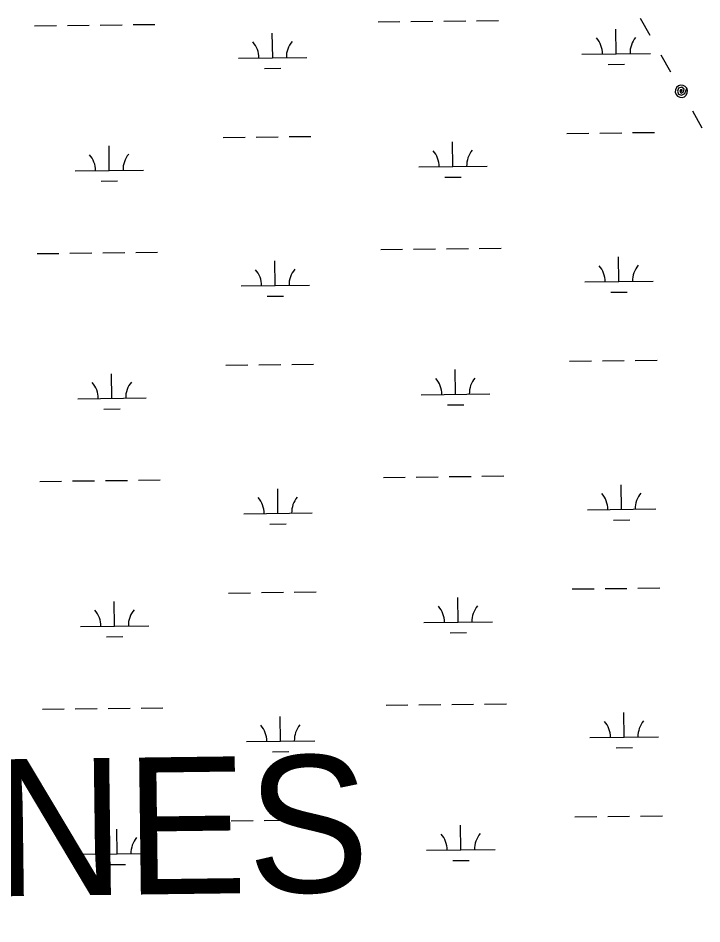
# Model space of a CAD drawing. Extents: x 3684037 to 3722149, y 433263 to 459021.
# Drawn here: x 3695179 to 3696178, y 445259 to 446582 of the extents above; entities that cross this region are included whole.
import ezdxf

# ---------------------------------------------------------------- set-up
doc = ezdxf.new("R2010")
doc.units = 0
for name, color, linetype in [('V-TOPO-GNAM-IDEN', 7, 'Continuous'), ('V-UTIL-LINE', 7, 'Continuous'), ('V-WETL-SWMP', 7, 'Continuous')]:
    doc.layers.add(name, color=color, linetype=linetype)

msp = doc.modelspace()

# ---------------------------------------------------------------- linework, layer by layer
at = {"layer": 'V-UTIL-LINE'}
for points in [[(3696088, 446581.8), (3696102, 446557.1)], [(3696118.4, 446528), (3696132.3, 446503.3)], [(3696148.3, 446474.9), (3696149.5, 446477.5), (3696147.2, 446477.1), (3696146.1, 446474.6), (3696147.8, 446472.3), (3696150.8, 446473.8), (3696152.2, 446478.3), (3696148.8, 446480.8), (3696144, 446479.6), (3696142.6, 446475.3), (3696143.9, 446471), (3696148.4, 446469.3), (3696153.3, 446471.7), (3696156.1, 446479.3), (3696153.8, 446482), (3696150.7, 446483.6), (3696147.2, 446483.9), (3696143.9, 446482.8), (3696141.2, 446480.5), (3696139.6, 446477.3), (3696139.3, 446473.8), (3696140.4, 446470.5), (3696142.7, 446467.8), (3696145.9, 446466.3), (3696149.4, 446466), (3696152.7, 446467.1), (3696155.4, 446469.4), (3696156.9, 446472.5), (3696157.2, 446476), (3696156.1, 446479.3)], [(3696164.3, 446446.6), (3696178.2, 446421.8)]]:
    msp.add_lwpolyline(points, dxfattribs=at)
at = {"layer": 'V-WETL-SWMP'}
for p, q in [((3695203.4, 446570.6), (3695235.4, 446571)), ((3695251.4, 446571.2), (3695283.4, 446571.5)), ((3695299.4, 446571.7), (3695331.4, 446572.1)), ((3695347.4, 446572.3), (3695379.4, 446572.7)), ((3695705.2, 446576.5), (3695737.2, 446576.8)), ((3695753.2, 446577), (3695785.2, 446577.4)), ((3695801.2, 446577.6), (3695833.2, 446577.9)), ((3695849.2, 446578.1), (3695881.2, 446578.5)), ((3696053.1, 446529.8), (3696052.7, 446565.8)), ((3695551.3, 446523.9), (3695550.8, 446559.9)), ((3696003.1, 446529.2), (3696103.1, 446530.3)), ((3695501.3, 446523.3), (3695601.2, 446524.5)), ((3696041.3, 446514.2), (3696065.3, 446514.5)), ((3695539.4, 446508.3), (3695563.4, 446508.6)), ((3695479.2, 446407.6), (3695511.2, 446408)), ((3695527.2, 446408.2), (3695559.2, 446408.6)), ((3695575.2, 446408.8), (3695607.2, 446409.1)), ((3695981.1, 446413.5), (3696013.1, 446413.9)), ((3696029.1, 446414), (3696061.1, 446414.4)), ((3696077.1, 446414.6), (3696109.1, 446415)), ((3695312.7, 446359.3), (3695312.3, 446395.3)), ((3695814.6, 446365.1), (3695814.1, 446401.1)), ((3695262.7, 446358.7), (3695362.7, 446359.9)), ((3695764.6, 446364.5), (3695864.5, 446365.7)), ((3695300.9, 446343.7), (3695324.9, 446344)), ((3695802.7, 446349.5), (3695826.7, 446349.8)), ((3695207.2, 446238), (3695239.2, 446238.3)), ((3695255.2, 446238.5), (3695287.2, 446238.9)), ((3695303.2, 446239.1), (3695335.2, 446239.5)), ((3695351.2, 446239.6), (3695383.2, 446240)), ((3695709.1, 446243.8), (3695741.1, 446244.2)), ((3695757.1, 446244.4), (3695789.1, 446244.7)), ((3695805.1, 446244.9), (3695837.1, 446245.3)), ((3695853.1, 446245.5), (3695885.1, 446245.9)), ((3695555.1, 446191.3), (3695554.7, 446227.3)), ((3696057, 446197.1), (3696056.6, 446233.1)), ((3696007, 446196.5), (3696107, 446197.7)), ((3695505.1, 446190.7), (3695605.1, 446191.8)), ((3696045.2, 446181.5), (3696069.2, 446181.8)), ((3695543.3, 446175.7), (3695567.3, 446176)), ((3695531.1, 446075.5), (3695563.1, 446075.9)), ((3695579.1, 446076.1), (3695611.1, 446076.5)), ((3695984.9, 446080.8), (3696016.9, 446081.2)), ((3696032.9, 446081.4), (3696064.9, 446081.8)), ((3696080.9, 446081.9), (3696112.9, 446082.3)), ((3695483.1, 446075), (3695515.1, 446075.4)), ((3695818.4, 446032.5), (3695818, 446068.5)), ((3695316.5, 446026.6), (3695316.1, 446062.6)), ((3695266.6, 446026), (3695366.5, 446027.2)), ((3695768.4, 446031.9), (3695868.4, 446033)), ((3695304.7, 446011), (3695328.7, 446011.3)), ((3695806.6, 446016.9), (3695830.6, 446017.2)), ((3695211.1, 445905.3), (3695243.1, 445905.7)), ((3695259.1, 445905.9), (3695291.1, 445906.2)), ((3695307.1, 445906.4), (3695339.1, 445906.8)), ((3695355.1, 445907), (3695387.1, 445907.4)), ((3695713, 445911.1), (3695745, 445911.5)), ((3695761, 445911.7), (3695793, 445912.1)), ((3695809, 445912.3), (3695841, 445912.6)), ((3695857, 445912.8), (3695889, 445913.2)), ((3695559, 445858.6), (3695558.6, 445894.6)), ((3696060.9, 445864.5), (3696060.4, 445900.5)), ((3696010.9, 445863.9), (3696110.9, 445865)), ((3695509, 445858), (3695609, 445859.2)), ((3695547.2, 445843), (3695571.2, 445843.3)), ((3696049, 445848.9), (3696073, 445849.2)), ((3695988.8, 445748.2), (3696020.8, 445748.5)), ((3696036.8, 445748.7), (3696068.8, 445749.1)), ((3696084.8, 445749.3), (3696116.8, 445749.7)), ((3695486.9, 445742.3), (3695518.9, 445742.7)), ((3695534.9, 445742.9), (3695566.9, 445743.3)), ((3695582.9, 445743.5), (3695614.9, 445743.8)), ((3695822.3, 445699.8), (3695821.9, 445735.8)), ((3695320.4, 445694), (3695320, 445730)), ((3695270.4, 445693.4), (3695370.4, 445694.5)), ((3695772.3, 445699.2), (3695872.3, 445700.4)), ((3695810.5, 445684.2), (3695834.5, 445684.5)), ((3695308.6, 445678.4), (3695332.6, 445678.7)), ((3695263, 445573.2), (3695295, 445573.6)), ((3695311, 445573.8), (3695343, 445574.1)), ((3695359, 445574.3), (3695391, 445574.7)), ((3695716.9, 445578.5), (3695748.9, 445578.9)), ((3695764.9, 445579.1), (3695796.8, 445579.4)), ((3695812.8, 445579.6), (3695844.8, 445580)), ((3695860.8, 445580.2), (3695892.8, 445580.5)), ((3695215, 445572.7), (3695247, 445573)), ((3695562.9, 445526), (3695562.4, 445562)), ((3696064.7, 445531.8), (3696064.3, 445567.8)), ((3695512.9, 445525.4), (3695612.9, 445526.5)), ((3696014.7, 445531.2), (3696114.7, 445532.4)), ((3695551, 445510.4), (3695575, 445510.7)), ((3696052.9, 445516.2), (3696076.9, 445516.5)), ((3695992.7, 445415.5), (3696024.7, 445415.9)), ((3696040.7, 445416.1), (3696072.7, 445416.5)), ((3696088.7, 445416.6), (3696120.7, 445417)), ((3695490.8, 445409.7), (3695522.8, 445410.1)), ((3695538.8, 445410.2), (3695570.8, 445410.6)), ((3695586.8, 445410.8), (3695618.8, 445411.2)), ((3695826.2, 445367.2), (3695825.7, 445403.1)), ((3695324.3, 445361.3), (3695323.9, 445397.3)), ((3695274.3, 445360.7), (3695374.3, 445361.9)), ((3695776.2, 445366.6), (3695876.2, 445367.7)), ((3695814.3, 445351.6), (3695838.3, 445351.9)), ((3695312.5, 445345.7), (3695336.5, 445346))]:
    msp.add_line(p, q, dxfattribs=at)
for centre, start, end in [((3695997.9, 446529.6), 359.8949, 41.4385), ((3696108.4, 446530.9), 139.8949, 181.4385), ((3695496, 446523.7), 359.8949, 41.4385), ((3695606.5, 446525), 139.8949, 181.4385), ((3695257.4, 446359.1), 359.8949, 41.4385), ((3695367.9, 446360.4), 139.8949, 181.4385), ((3695759.3, 446364.9), 359.8949, 41.4385), ((3695869.8, 446366.2), 139.8949, 181.4385), ((3695499.9, 446191.1), 359.8949, 41.4385), ((3695610.4, 446192.4), 139.8949, 181.4385), ((3696001.8, 446196.9), 359.8949, 41.4385), ((3696112.2, 446198.2), 139.8949, 181.4385), ((3695261.3, 446026.4), 359.8949, 41.4385), ((3695371.8, 446027.7), 139.8949, 181.4385), ((3695763.2, 446032.3), 359.8949, 41.4385), ((3695873.7, 446033.6), 139.8949, 181.4385), ((3695503.7, 445858.4), 359.8949, 41.4385), ((3695614.2, 445859.7), 139.8949, 181.4385), ((3696005.6, 445864.3), 359.8949, 41.4385), ((3696116.1, 445865.6), 139.8949, 181.4385), ((3695767, 445699.6), 359.8949, 41.4385), ((3695877.5, 445700.9), 139.8949, 181.4385), ((3695265.2, 445693.8), 359.8949, 41.4385), ((3695375.7, 445695.1), 139.8949, 181.4385), ((3695507.6, 445525.8), 359.8949, 41.4385), ((3695618.1, 445527.1), 139.8949, 181.4385), ((3696009.5, 445531.6), 359.8949, 41.4385), ((3696120, 445532.9), 139.8949, 181.4385), ((3695770.9, 445367), 359.8949, 41.4385), ((3695881.4, 445368.3), 139.8949, 181.4385), ((3695269, 445361.1), 359.8949, 41.4385), ((3695379.5, 445362.4), 139.8949, 181.4385)]:
    msp.add_arc(centre, 35.2, start, end, dxfattribs=at)

# ---------------------------------------------------------------- texts
at = {"layer": 'V-TOPO-GNAM-IDEN'}
msp.add_text('PLAQUEMINES', height=200, rotation=0.7351, dxfattribs=at).set_placement((3693761.7, 445281.5))

doc.saveas('drawing.dxf')
